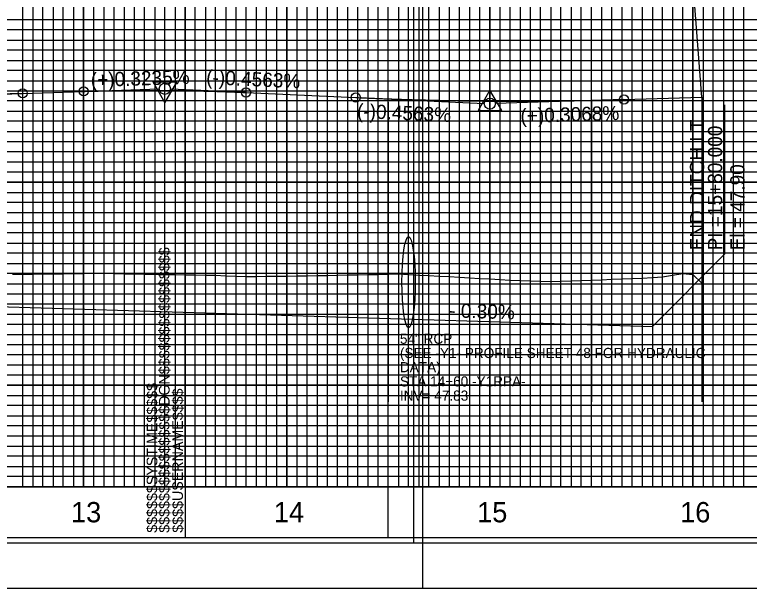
# Model space of a CAD drawing. Extents: x 2345490 to 2445302, y 465165 to 573888.
# Drawn here: x 2412161.4 to 2412523.1, y 553229.2 to 553511.7 of the extents above; entities that cross this region are included whole.
import ezdxf

# ---------------------------------------------------------------- set-up
doc = ezdxf.new("R2010")
doc.units = 0
for name, color, linetype in [('Old_Level_1', 7, 'Continuous'), ('Old_Level_18', 7, 'Continuous'), ('Old_Level_2', 7, 'Continuous'), ('Old_Level_3', 7, 'Continuous'), ('Old_Level_40', 7, 'Continuous'), ('Old_Level_41', 7, 'Continuous'), ('Old_Level_42', 7, 'Continuous'), ('Old_Level_43', 7, 'Continuous'), ('Old_Level_50', 7, 'Continuous'), ('Old_Level_51', 7, 'Continuous'), ('Old_Level_57', 7, 'Continuous'), ('Old_Level_63', 7, 'Continuous')]:
    doc.layers.add(name, color=color, linetype=linetype)

msp = doc.modelspace()

# ---------------------------------------------------------------- linework, layer by layer
at = {"layer": 'Old_Level_1'}
for points in [[(2412160.325, 553383.872), (2412165.325, 553383.92475), (2412170.325, 553383.97775), (2412175.325, 553384.03075), (2412180.325, 553384.084), (2412185.325, 553384.13725), (2412190.325, 553384.19075), (2412195.325, 553384.24425), (2412200.325, 553384.3075), (2412205.325, 553384.36), (2412210.325, 553384.221), (2412215.325, 553384.09325), (2412220.325, 553384.00975), (2412225.325, 553383.926), (2412230.325, 553383.8425), (2412235.325, 553383.759), (2412240.325, 553383.67525), (2412245.325, 553383.59175), (2412250.325, 553383.50825), (2412255.325, 553383.4245), (2412260.325, 553383.341), (2412265.325, 553383.14925), (2412270.325, 553382.954), (2412275.325, 553382.787), (2412280.325, 553382.82775), (2412285.325, 553382.8685), (2412290.325, 553382.909), (2412295.325, 553382.94975), (2412300.325, 553383.0075), (2412305.325, 553383.104), (2412310.325, 553383.20025), (2412315.325, 553383.29675), (2412320.325, 553383.39325), (2412325.325, 553383.4895), (2412330.325, 553383.586), (2412335.325, 553383.68225), (2412340.325, 553383.78125), (2412345.325, 553383.883), (2412350.325, 553383.97825), (2412355.325, 553383.7345), (2412360.325, 553383.4675), (2412365.325, 553383.20075), (2412370.325, 553382.93375), (2412375.325, 553382.66675), (2412380.325, 553382.38375), (2412385.325, 553382.0945), (2412390.325, 553381.80525), (2412395.325, 553381.52275)], [(2412395.325, 553381.52275), (2412400.325, 553381.24725), (2412405.325, 553380.97175), (2412410.325, 553380.79875), (2412415.325, 553380.63625), (2412420.325, 553380.4735), (2412425.325, 553380.311), (2412430.325, 553380.39775), (2412435.325, 553380.57075), (2412440.325, 553380.7465), (2412445.325, 553380.95075), (2412450.325, 553381.15525), (2412455.325, 553381.3595), (2412460.325, 553381.56375), (2412465.325, 553381.768), (2412470.325, 553381.97225), (2412475.325, 553382.1765), (2412480.325, 553382.57575), (2412485.325, 553383.43775), (2412490.325, 553384.23875), (2412495.325, 553383.71025), (2412499.615, 553379.52075)]]:
    msp.add_lwpolyline(points, dxfattribs=at)
at = {"layer": 'Old_Level_18'}
msp.add_line((2412245.325, 553254.1845), (2412245.325, 553254.1845), dxfattribs=at)
msp.add_line((2412245.325, 553254.1845), (2412245.325, 553254.1845), dxfattribs=at)
for points in [[(2412345.325, 554304.1845), (2410845.325, 554304.1845), (2410845.325, 553254.1845), (2412345.325, 553254.1845)], [(2413745.325, 554304.1845), (2412245.325, 554304.1845), (2412245.325, 553254.1845), (2413745.325, 553254.1845)]]:
    msp.add_lwpolyline(points, close=True, dxfattribs=at)
at = {"layer": 'Old_Level_2'}
for p, q in [((2412499.615, 553471.0845), (2412484.9865, 553667.507)), ((2412165.325, 553472.91975), (2412195.325, 553473.89025)), ((2412195.325, 553473.89025), (2412232.5765, 553475.0955)), ((2412275.325, 553473.3595), (2412238.07225, 553475.059)), ((2412165.325, 553472.91975), (2411898.07375, 553464.27325)), ((2412275.325, 553473.3595), (2412329.325, 553470.89575)), ((2412329.325, 553470.89575), (2412392.578, 553468.00975)), ((2412461.325, 553469.9095), (2412499.615, 553471.0845)), ((2412461.325, 553469.9095), (2412398.07375, 553467.96875))]:
    msp.add_line(p, q, dxfattribs=at)
for points in [[(2412241.25075, 553478.469), (2412229.50825, 553478.4545), (2412235.39175, 553468.33625)], [(2412389.51925, 553464.4335), (2412401.26175, 553464.4335), (2412395.39075, 553474.55925)]]:
    msp.add_lwpolyline(points, close=True, dxfattribs=at)
for centre, radius in [((2412235.325, 553475.1845), 2.75), ((2412235.325, 553475.1845), 2.75), ((2412165.325, 553472.91975), 2.25), ((2412195.325, 553473.89025), 2.25), ((2412275.325, 553473.3595), 2.25), ((2412329.325, 553470.89575), 2.25), ((2412395.325, 553467.8845), 2.75), ((2412395.325, 553467.8845), 2.75), ((2412461.325, 553469.9095), 2.25)]:
    msp.add_circle(centre, radius, dxfattribs=at)
for points in [[(2411625.325, 553574.9925), (2411636.125, 553570.60775), (2411646.925, 553566.319), (2411657.725, 553562.12575), (2411668.525, 553558.02825), (2411679.325, 553554.02625), (2411690.125, 553550.12), (2411700.925, 553546.30925), (2411711.725, 553542.594), (2411722.525, 553538.97475), (2411733.325, 553535.451), (2411744.125, 553532.02275), (2411754.925, 553528.69025), (2411765.725, 553525.45325), (2411776.525, 553522.312), (2411787.325, 553519.2665), (2411798.125, 553516.3165), (2411808.925, 553513.46225), (2411819.725, 553510.7035), (2411830.525, 553508.04025), (2411841.325, 553505.473), (2411852.125, 553503.001), (2411862.925, 553500.625), (2411873.725, 553498.3445), (2411884.525, 553496.1595), (2411895.325, 553494.07025), (2411906.125, 553492.0765), (2411916.925, 553490.1785), (2411927.725, 553488.37625), (2411938.525, 553486.6695), (2411949.325, 553485.05825), (2411960.125, 553483.543), (2411970.925, 553482.123), (2411981.725, 553480.79875), (2411992.525, 553479.57025), (2412003.325, 553478.4375), (2412014.125, 553477.4), (2412024.925, 553476.4585), (2412035.725, 553475.6125), (2412046.525, 553474.862), (2412057.325, 553474.20725), (2412068.125, 553473.64825), (2412078.925, 553473.18475), (2412089.725, 553472.81675), (2412100.525, 553472.5445), (2412111.325, 553472.368), (2412122.125, 553472.287), (2412132.925, 553472.30175), (2412143.725, 553472.412), (2412154.525, 553472.618), (2412165.325, 553472.91975)], [(2412195.325, 553473.89025), (2412196.925, 553473.94075), (2412198.525, 553473.98875), (2412200.125, 553474.03425), (2412201.725, 553474.07725), (2412203.325, 553474.118), (2412204.925, 553474.156), (2412206.525, 553474.1915), (2412208.125, 553474.2245), (2412209.725, 553474.255), (2412211.325, 553474.28325), (2412212.925, 553474.30875), (2412214.525, 553474.33175), (2412216.125, 553474.35225), (2412217.725, 553474.3705), (2412219.325, 553474.386), (2412220.925, 553474.399), (2412222.525, 553474.40975), (2412224.125, 553474.41775), (2412225.725, 553474.4235), (2412227.325, 553474.4265), (2412228.925, 553474.427), (2412230.525, 553474.42525), (2412232.125, 553474.42075), (2412233.725, 553474.414), (2412235.325, 553474.4045), (2412236.925, 553474.39275), (2412238.525, 553474.37825), (2412240.125, 553474.3615), (2412241.725, 553474.34225), (2412243.325, 553474.32025), (2412244.925, 553474.296), (2412246.525, 553474.26925), (2412248.125, 553474.23975), (2412249.725, 553474.208), (2412251.325, 553474.17375), (2412252.925, 553474.13675), (2412254.525, 553474.0975), (2412256.125, 553474.05575), (2412257.725, 553474.0115), (2412259.325, 553473.9645), (2412260.925, 553473.91525), (2412262.525, 553473.8635), (2412264.125, 553473.80925), (2412265.725, 553473.7525), (2412267.325, 553473.69325), (2412268.925, 553473.6315), (2412270.525, 553473.56725), (2412272.125, 553473.5005), (2412273.725, 553473.43125), (2412275.325, 553473.3595)], [(2412329.325, 553470.89575), (2412331.965, 553470.77725), (2412334.605, 553470.66275), (2412337.245, 553470.5525), (2412339.885, 553470.446), (2412342.525, 553470.34375), (2412345.165, 553470.2455), (2412347.805, 553470.15125), (2412350.445, 553470.061), (2412353.085, 553469.97475), (2412355.725, 553469.8925), (2412358.365, 553469.8145), (2412361.005, 553469.74025), (2412363.645, 553469.67025), (2412366.285, 553469.60425), (2412368.925, 553469.54225), (2412371.565, 553469.48425), (2412374.205, 553469.43025), (2412376.845, 553469.38025), (2412379.485, 553469.33425), (2412382.125, 553469.2925), (2412384.765, 553469.2545), (2412387.405, 553469.22075), (2412390.045, 553469.191), (2412392.685, 553469.16525), (2412395.325, 553469.1435), (2412397.965, 553469.12575), (2412400.605, 553469.112), (2412403.245, 553469.1025), (2412405.885, 553469.09675), (2412408.525, 553469.09525), (2412411.165, 553469.09775), (2412413.805, 553469.104), (2412416.445, 553469.1145), (2412419.085, 553469.12925), (2412421.725, 553469.14775), (2412424.365, 553469.17025), (2412427.005, 553469.197), (2412429.645, 553469.2275), (2412432.285, 553469.26225), (2412434.925, 553469.301), (2412437.565, 553469.34375), (2412440.205, 553469.3905), (2412442.845, 553469.44125), (2412445.485, 553469.496), (2412448.125, 553469.55475), (2412450.765, 553469.61775), (2412453.405, 553469.6845), (2412456.045, 553469.7555), (2412458.685, 553469.8305), (2412461.325, 553469.9095)]]:
    msp.add_spline(points, degree=3, dxfattribs=at)
at = {"layer": 'Old_Level_3'}
for p, q in [((2412511.03973, 553393.89923), (2412511.03973, 553467.35966)), ((2412475.325, 553358.1845), (2412511.03973, 553393.89923)), ((2411845.325, 553377.1845), (2412475.325, 553358.1845))]:
    msp.add_line(p, q, dxfattribs=at)
msp.add_ellipse((2412355.325, 553379.9845), major_axis=(0, 22.5), ratio=0.144912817, dxfattribs=at)
at = {"layer": 'Old_Level_40'}
msp.add_line((2412245.325, 553254.1845), (2412245.325, 553254.1845), dxfattribs=at)
msp.add_line((2412245.325, 553254.1845), (2412245.325, 553254.1845), dxfattribs=at)
msp.add_line((2412245.325, 553254.1845), (2412245.325, 553254.1845), dxfattribs=at)
msp.add_line((2412245.325, 553254.1845), (2412245.325, 553254.1845), dxfattribs=at)
at = {"layer": 'Old_Level_41'}
for p, q in [((2412345.325, 553279.1845), (2410845.325, 553279.1845)), ((2413745.325, 553279.1845), (2412245.325, 553279.1845))]:
    msp.add_line(p, q, dxfattribs=at)
for points in [[(2412245.325, 554304.1845), (2412295.325, 554304.1845), (2412295.325, 553279.1845), (2412345.325, 553279.1845), (2412345.325, 554304.1845), (2412395.325, 554304.1845), (2412395.325, 553279.1845), (2412445.325, 553279.1845), (2412445.325, 554304.1845), (2412495.325, 554304.1845), (2412495.325, 553279.1845), (2412545.325, 553279.1845), (2412545.325, 554304.1845), (2412595.325, 554304.1845), (2412595.325, 553279.1845), (2412645.325, 553279.1845), (2412645.325, 554304.1845), (2412695.325, 554304.1845), (2412695.325, 553279.1845), (2412745.325, 553279.1845), (2412745.325, 554304.1845), (2412795.325, 554304.1845), (2412795.325, 553279.1845), (2412845.325, 553279.1845)], [(2412320.325, 553279.1845), (2412320.325, 554304.1845), (2412370.325, 554304.1845), (2412370.325, 553279.1845), (2412420.325, 553279.1845), (2412420.325, 554304.1845), (2412470.325, 554304.1845), (2412470.325, 553279.1845), (2412520.325, 553279.1845), (2412520.325, 554304.1845), (2412570.325, 554304.1845), (2412570.325, 553279.1845), (2412620.325, 553279.1845), (2412620.325, 554304.1845), (2412670.325, 554304.1845), (2412670.325, 553279.1845), (2412720.325, 553279.1845), (2412720.325, 554304.1845), (2412770.325, 554304.1845), (2412770.325, 553279.1845), (2412820.325, 553279.1845), (2412820.325, 554304.1845), (2412870.325, 554304.1845)], [(2412170.325, 554166.6345), (2412170.325, 553279.1845), (2412220.325, 553279.1845), (2412220.325, 554166.6345)], [(2412270.325, 554166.6345), (2412270.325, 553279.1845)], [(2412345.325, 553504.1845), (2410845.325, 553504.1845), (2410845.325, 553454.1845), (2412345.325, 553454.1845)], [(2413745.325, 553504.1845), (2412245.325, 553504.1845), (2412245.325, 553454.1845), (2413745.325, 553454.1845)], [(2412345.325, 553404.1845), (2410845.325, 553404.1845), (2410845.325, 553354.1845), (2412345.325, 553354.1845)], [(2413745.325, 553404.1845), (2412245.325, 553404.1845), (2412245.325, 553354.1845), (2413745.325, 553354.1845)], [(2412345.325, 553329.1845), (2410845.325, 553329.1845), (2410845.325, 553379.1845), (2412345.325, 553379.1845)], [(2413745.325, 553329.1845), (2412245.325, 553329.1845), (2412245.325, 553379.1845), (2413745.325, 553379.1845)], [(2412345.325, 553304.1845), (2410845.325, 553304.1845)], [(2413745.325, 553304.1845), (2412245.325, 553304.1845)], [(2412282.825, 553254.1845), (2412282.825, 553254.1845)]]:
    msp.add_lwpolyline(points, dxfattribs=at)
at = {"layer": 'Old_Level_42'}
for points in [[(2412195.325, 554166.6345), (2412195.325, 553279.1845), (2412245.325, 553279.1845), (2412245.325, 554166.6345)], [(2412295.325, 554166.6345), (2412295.325, 553279.1845), (2412345.325, 553279.1845)], [(2412345.325, 553429.1845), (2410845.325, 553429.1845), (2410845.325, 553479.1845), (2412345.325, 553479.1845)], [(2413745.325, 553429.1845), (2412245.325, 553429.1845), (2412245.325, 553479.1845), (2413745.325, 553479.1845)]]:
    msp.add_lwpolyline(points, dxfattribs=at)
at = {"layer": 'Old_Level_43'}
for points in [[(2412300.325, 554304.1845), (2412300.325, 553279.1845), (2412305.325, 553279.1845), (2412305.325, 554304.1845)], [(2412310.325, 554304.1845), (2412310.325, 553279.1845), (2412315.325, 553279.1845), (2412315.325, 554304.1845)], [(2412325.325, 554304.1845), (2412325.325, 553279.1845), (2412330.325, 553279.1845), (2412330.325, 554304.1845)], [(2412335.325, 554304.1845), (2412335.325, 553279.1845), (2412340.325, 553279.1845), (2412340.325, 554304.1845)], [(2412350.325, 554304.1845), (2412350.325, 553279.1845), (2412355.325, 553279.1845), (2412355.325, 554304.1845)], [(2412360.325, 554304.1845), (2412360.325, 553279.1845), (2412365.325, 553279.1845), (2412365.325, 554304.1845)], [(2412375.325, 554304.1845), (2412375.325, 553279.1845), (2412380.325, 553279.1845), (2412380.325, 554304.1845)], [(2412385.325, 554304.1845), (2412385.325, 553279.1845), (2412390.325, 553279.1845), (2412390.325, 554304.1845)], [(2412400.325, 554304.1845), (2412400.325, 553279.1845), (2412405.325, 553279.1845), (2412405.325, 554304.1845)], [(2412410.325, 554304.1845), (2412410.325, 553279.1845), (2412415.325, 553279.1845), (2412415.325, 554304.1845)], [(2412425.325, 554304.1845), (2412425.325, 553279.1845), (2412430.325, 553279.1845), (2412430.325, 554304.1845)], [(2412435.325, 554304.1845), (2412435.325, 553279.1845), (2412440.325, 553279.1845), (2412440.325, 554304.1845)], [(2412450.325, 554304.1845), (2412450.325, 553279.1845), (2412455.325, 553279.1845), (2412455.325, 554304.1845)], [(2412460.325, 553279.1845), (2412465.325, 553279.1845), (2412465.325, 554304.1845)], [(2412460.325, 554304.1845), (2412460.325, 553279.1845)], [(2412475.325, 554304.1845), (2412475.325, 553279.1845), (2412480.325, 553279.1845), (2412480.325, 554304.1845)], [(2412485.325, 554304.1845), (2412485.325, 553279.1845), (2412490.325, 553279.1845), (2412490.325, 554304.1845)], [(2412500.325, 554304.1845), (2412500.325, 553279.1845), (2412505.325, 553279.1845), (2412505.325, 554304.1845)], [(2412510.325, 554304.1845), (2412510.325, 553279.1845), (2412515.325, 553279.1845), (2412515.325, 554304.1845)], [(2412165.325, 554166.6345), (2412165.325, 553279.1845), (2412175.325, 553279.1845), (2412175.325, 554166.6345)], [(2412180.325, 554166.6345), (2412180.325, 553279.1845), (2412185.325, 553279.1845), (2412185.325, 554166.6345)], [(2412190.325, 554166.6345), (2412190.325, 553279.1845), (2412200.325, 553279.1845), (2412200.325, 554166.6345)], [(2412205.325, 554166.6345), (2412205.325, 553279.1845), (2412210.325, 553279.1845), (2412210.325, 554166.6345)], [(2412215.325, 554166.6345), (2412215.325, 553279.1845), (2412225.325, 553279.1845), (2412225.325, 554166.6345)], [(2412230.325, 554166.6345), (2412230.325, 553279.1845)], [(2412230.325, 553279.1845), (2412235.325, 553279.1845), (2412235.325, 554166.6345)], [(2412240.325, 554166.6345), (2412240.325, 553279.1845), (2412250.325, 553279.1845), (2412250.325, 554166.6345)], [(2412255.325, 554166.6345), (2412255.325, 553279.1845), (2412260.325, 553279.1845), (2412260.325, 554166.6345)], [(2412265.325, 554166.6345), (2412265.325, 553279.1845), (2412275.325, 553279.1845), (2412275.325, 554166.6345)], [(2412280.325, 554166.6345), (2412280.325, 553279.1845), (2412285.325, 553279.1845), (2412285.325, 554166.6345)], [(2412290.325, 554166.6345), (2412290.325, 553279.1845), (2412300.325, 553279.1845)], [(2412295.325, 553509.1845), (2410895.325, 553509.1845), (2410895.325, 553499.1845), (2412295.325, 553499.1845)], [(2413695.325, 553509.1845), (2412295.325, 553509.1845), (2412295.325, 553499.1845), (2413695.325, 553499.1845)], [(2412295.325, 553494.1845), (2410895.325, 553494.1845), (2410895.325, 553489.1845), (2412295.325, 553489.1845)], [(2413695.325, 553494.1845), (2412295.325, 553494.1845), (2412295.325, 553489.1845), (2413695.325, 553489.1845)], [(2412295.325, 553484.1845), (2410895.325, 553484.1845)], [(2413695.325, 553484.1845), (2412295.325, 553484.1845)], [(2410895.325, 553474.1845), (2412295.325, 553474.1845)], [(2412295.325, 553474.1845), (2413695.325, 553474.1845)], [(2412295.325, 553469.1845), (2410895.325, 553469.1845), (2410895.325, 553464.1845), (2412295.325, 553464.1845)], [(2413695.325, 553469.1845), (2412295.325, 553469.1845), (2412295.325, 553464.1845), (2413695.325, 553464.1845)], [(2412295.325, 553459.1845), (2410895.325, 553459.1845)], [(2413695.325, 553459.1845), (2412295.325, 553459.1845)], [(2410895.325, 553449.1845), (2412295.325, 553449.1845)], [(2412295.325, 553449.1845), (2413695.325, 553449.1845)], [(2412295.325, 553444.1845), (2410895.325, 553444.1845), (2410895.325, 553439.1845), (2412295.325, 553439.1845)], [(2413695.325, 553444.1845), (2412295.325, 553444.1845), (2412295.325, 553439.1845), (2413695.325, 553439.1845)], [(2412295.325, 553434.1845), (2410895.325, 553434.1845), (2410895.325, 553424.1845), (2412295.325, 553424.1845)], [(2413695.325, 553434.1845), (2412295.325, 553434.1845), (2412295.325, 553424.1845), (2413695.325, 553424.1845)], [(2412295.325, 553419.1845), (2410895.325, 553419.1845), (2410895.325, 553414.1845), (2412295.325, 553414.1845)], [(2413695.325, 553419.1845), (2412295.325, 553419.1845), (2412295.325, 553414.1845), (2413695.325, 553414.1845)], [(2412295.325, 553409.1845), (2410895.325, 553409.1845), (2410895.325, 553399.1845), (2412295.325, 553399.1845)], [(2413695.325, 553409.1845), (2412295.325, 553409.1845), (2412295.325, 553399.1845), (2413695.325, 553399.1845)], [(2412295.325, 553394.1845), (2410895.325, 553394.1845), (2410895.325, 553389.1845), (2412295.325, 553389.1845)], [(2413695.325, 553394.1845), (2412295.325, 553394.1845), (2412295.325, 553389.1845), (2413695.325, 553389.1845)], [(2412295.325, 553384.1845), (2410895.325, 553384.1845), (2410895.325, 553374.1845), (2412295.325, 553374.1845)], [(2413695.325, 553384.1845), (2412295.325, 553384.1845), (2412295.325, 553374.1845), (2413695.325, 553374.1845)], [(2412295.325, 553369.1845), (2410895.325, 553369.1845), (2410895.325, 553364.1845), (2412295.325, 553364.1845)], [(2413695.325, 553369.1845), (2412295.325, 553369.1845), (2412295.325, 553364.1845), (2413695.325, 553364.1845)], [(2412295.325, 553359.1845), (2410895.325, 553359.1845), (2410895.325, 553349.1845), (2412295.325, 553349.1845)], [(2413695.325, 553359.1845), (2412295.325, 553359.1845), (2412295.325, 553349.1845), (2413695.325, 553349.1845)], [(2412295.325, 553344.1845), (2410895.325, 553344.1845), (2410895.325, 553339.1845), (2412295.325, 553339.1845)], [(2413695.325, 553344.1845), (2412295.325, 553344.1845), (2412295.325, 553339.1845), (2413695.325, 553339.1845)], [(2412295.325, 553334.1845), (2410895.325, 553334.1845), (2410895.325, 553324.1845), (2412295.325, 553324.1845)], [(2413695.325, 553334.1845), (2412295.325, 553334.1845), (2412295.325, 553324.1845), (2413695.325, 553324.1845)], [(2412295.325, 553319.1845), (2410895.325, 553319.1845), (2410895.325, 553314.1845), (2412295.325, 553314.1845)], [(2413695.325, 553319.1845), (2412295.325, 553319.1845), (2412295.325, 553314.1845), (2413695.325, 553314.1845)], [(2412295.325, 553309.1845), (2410895.325, 553309.1845), (2410895.325, 553299.1845), (2412295.325, 553299.1845)], [(2413695.325, 553309.1845), (2412295.325, 553309.1845), (2412295.325, 553299.1845), (2413695.325, 553299.1845)], [(2412295.325, 553294.1845), (2410895.325, 553294.1845), (2410895.325, 553289.1845), (2412295.325, 553289.1845)], [(2413695.325, 553294.1845), (2412295.325, 553294.1845), (2412295.325, 553289.1845), (2413695.325, 553289.1845)], [(2412295.325, 553284.1845), (2410895.325, 553284.1845)], [(2413695.325, 553284.1845), (2412295.325, 553284.1845)]]:
    msp.add_lwpolyline(points, dxfattribs=at)
at = {"layer": 'Old_Level_50'}
for points in [[(2412357.825, 554306.7345), (2410691.325, 554306.7345), (2410691.325, 553251.6345), (2412357.825, 553251.6345)], [(2413757.825, 554306.7345), (2412091.325, 554306.7345), (2412091.325, 553251.6345), (2413757.825, 553251.6345)]]:
    msp.add_lwpolyline(points, close=True, dxfattribs=at)
at = {"layer": 'Old_Level_51'}
for points in [[(2412362.325, 554329.1845), (2410678.325, 554329.1845), (2410678.325, 553229.1845), (2412362.325, 553229.1845)], [(2413762.325, 554329.1845), (2412078.325, 554329.1845), (2412078.325, 553229.1845), (2413762.325, 553229.1845)]]:
    msp.add_lwpolyline(points, close=True, dxfattribs=at)
at = {"layer": 'Old_Level_57'}
for p, q in [((2412195.32475, 553279.28475), (2412195.32475, 553829.28475)), ((2412195.32475, 553279.18475), (2412195.32475, 553829.18475)), ((2412295.32475, 553279.28475), (2412295.32475, 553829.28475)), ((2412295.32475, 553279.18475), (2412295.32475, 553829.18475)), ((2412395.32475, 553279.28475), (2412395.32475, 553829.28475)), ((2412395.32475, 553279.18475), (2412395.32475, 553829.18475)), ((2412495.32475, 553279.28475), (2412495.32475, 553829.28475)), ((2412495.32475, 553279.18475), (2412495.32475, 553829.18475)), ((2410845.32525, 553479.18475), (2412695.32475, 553479.18475)), ((2410845.32525, 553429.18475), (2412695.32475, 553429.18475)), ((2410845.32525, 553379.18475), (2412695.32475, 553379.18475)), ((2410845.325, 553329.18475), (2412695.32475, 553329.18475)), ((2410845.32525, 553279.18475), (2412695.32475, 553279.18475))]:
    msp.add_line(p, q, dxfattribs=at)
at = {"layer": 'Old_Level_63'}
for p, q in [((2412195.325, 553478.4645), (2412195.325, 553668.92925)), ((2412245.325, 553478.3645), (2412245.325, 553668.92925)), ((2412295.325, 553476.4645), (2412295.325, 553668.92925)), ((2412345.325, 553473.8345), (2412345.325, 553668.92925)), ((2412395.325, 553470.4645), (2412395.325, 553668.92925)), ((2412195.325, 553470.8145), (2412195.325, 553321.00175)), ((2412499.615, 553471.0845), (2412499.615, 553321.00175)), ((2412245.325, 553469.9345), (2412245.325, 553321.00175)), ((2412295.325, 553468.9845), (2412295.325, 553321.00175)), ((2412345.325, 553468.6645), (2412345.325, 553321.00175)), ((2412395.325, 553468.8645), (2412395.325, 553321.00175)), ((2412445.325, 553469.4945), (2412445.325, 553321.00175)), ((2410895.325, 553279.1845), (2412499.61925, 553279.1845))]:
    msp.add_line(p, q, dxfattribs=at)

# ---------------------------------------------------------------- texts
at = {"layer": 'Old_Level_1'}
for s, p in [('13', (2412189.131, 553261.6845)), ('14', (2412288.9735, 553261.6845)), ('15', (2412389.066, 553261.6845)), ('16', (2412489.007, 553261.6845))]:
    msp.add_text(s, height=10.000001, dxfattribs=at).set_placement(p)
at = {"layer": 'Old_Level_2'}
for s, rotation, p in [('(-)0.4563%', 357.3876917, (2412255.58375, 553477.50325)), ('(+)0.3235%', 1.8530417, (2412198.96525, 553476.0535)), ('(-)0.4563%', 357.3876917, (2412329.80875, 553460.863)), ('(+)0.3068%', 1.7574944, (2412410.496, 553458.345))]:
    msp.add_text(s, height=7.000001, rotation=rotation, dxfattribs=at).set_placement(p)
at = {"layer": 'Old_Level_3'}
for s, height, rotation, p in [('END DITCH LT', 7.0000005, 90, (2412500.82997, 553395.61412)), ('PI =15+80.000', 7.0000005, 90, (2412509.70387, 553395.61412)), ('El = 47.90', 7.000001, 90, (2412520.70387, 553395.61412)), ('- 0.30%', 7, 358.27255, (2412375.24196, 553362.61082))]:
    msp.add_text(s, height=height, rotation=rotation, dxfattribs=at).set_placement(p)
for s, height, p in [('54" RCP', 4.999999, (2412351.05496, 553349.58703)), ('(SEE -Y1- PROFILE SHEET 48 FOR HYDRAULIC ', 4.9999995, (2412351.05496, 553342.58703)), ('DATA)', 4.999999, (2412351.05496, 553335.58704)), ('STA 14+60 -Y1RPA-', 4.9999995, (2412351.05496, 553328.58704)), ('INV= 47.83', 4.999999, (2412351.05496, 553321.58704))]:
    msp.add_text(s, height=height, dxfattribs=at).set_placement(p)
at = {"layer": 'Old_Level_41'}
for s, p in [('$$$$$$$$$$$$$$$$DGN$$$$$$$$$$$$$$$$', (2412237.675, 553256.547)), ('$$$$$$SYSTIME$$$$$', (2412231.625, 553256.547)), ('$$$$USERNAME$$$$', (2412244.25, 553256.5595))]:
    msp.add_text(s, height=5.25, rotation=90, dxfattribs=at).set_placement(p)

doc.saveas('drawing.dxf')
